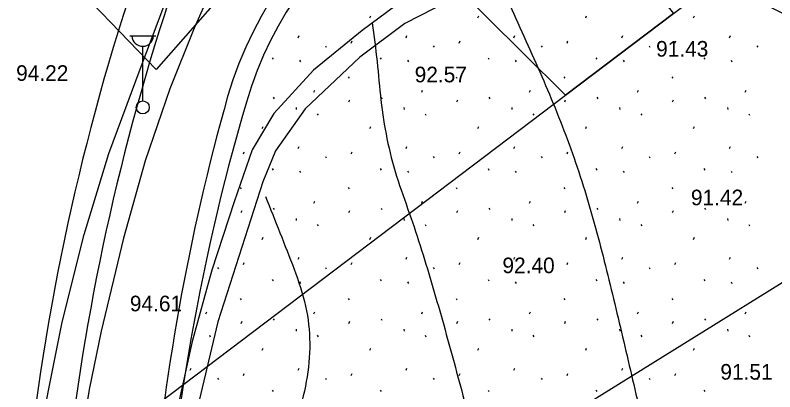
# Model space of a CAD drawing. Extents: x 412225 to 413380, y 4456471 to 4457189.
# Drawn here: x 412668.2 to 412726.6, y 4456765.9 to 4456794.8 of the extents above; entities that cross this region are included whole.
import ezdxf

# ---------------------------------------------------------------- set-up
doc = ezdxf.new("R2010")
doc.units = 0
for name, color, linetype in [('0_HALİHAZIR', 7, 'Continuous'), ('0_KADASTRO', 7, 'Continuous'), ('Level 41', 7, 'Continuous'), ('Level 62', 7, 'Continuous')]:
    doc.layers.add(name, color=color, linetype=linetype)

msp = doc.modelspace()

# ---------------------------------------------------------------- linework, layer by layer
at = {"layer": '0_HALİHAZIR'}
for p, q in [((412677.032, 4456793.224), (412679.032, 4456793.224)), ((412678.032, 4456788.223), (412678.032, 4456792.416))]:
    msp.add_line(p, q, dxfattribs=at)
for points in [[(412667.705, 4456738.404), (412668.319, 4456749.244), (412668.861, 4456754.841), (412669.638, 4456760.194), (412671.826, 4456771.222), (412673.519, 4456777.969), (412675.417, 4456784.177), (412677.82, 4456790.656), (412680.764, 4456798.407), (412683.199, 4456803.834), (412686.955, 4456811.642), (412691.094, 4456818.38), (412696.148, 4456825.735), (412699.773, 4456830.686), (412704.115, 4456836.108), (412708.688, 4456841.501), (412715.879, 4456848.789), (412726.186, 4456857.727), (412735.602, 4456865.198), (412750.205, 4456876.525), (412762.02, 4456885.738), (412775.183, 4456895.99), (412775.364, 4456896.141)], [(412684.648, 4456799.81), (412681.991, 4456793.804), (412680.12, 4456789.142), (412678.212, 4456783.624), (412676.557, 4456777.683), (412674.837, 4456770.524), (412673.9, 4456766.056), (412672.665, 4456758.345), (412671.898, 4456752.417), (412671.688, 4456747.664), (412671.366, 4456742.728), (412671.134, 4456736.134), (412670.758, 4456729.258), (412670.505, 4456721.841)], [(412742.95, 4456768.054), (412742.709, 4456772.16), (412741.745, 4456776.255), (412740.013, 4456781.161), (412737.651, 4456785.317), (412735.352, 4456788.538), (412732.317, 4456791.501), (412728.579, 4456794.241), (412724.985, 4456796.111), (412720.885, 4456797.711), (412716.226, 4456798.251), (412711.867, 4456798.434), (412706.537, 4456797.665), (412702.626, 4456796.458), (412698.189, 4456794.174), (412694.709, 4456791.591), (412690.527, 4456787.602), (412688.224, 4456784.396), (412687.256, 4456781.998), (412683.814, 4456771.248), (412682.374, 4456765.211), (412680.786, 4456754.718)], [(412697.453, 4456795.517), (412694.9, 4456793.639), (412691.148, 4456790.576), (412688.107, 4456787.244), (412686.438, 4456784.458), (412685.05, 4456780.461), (412683.352, 4456775.225), (412681.838, 4456769.746), (412680.234, 4456762.54), (412679.384, 4456756.61), (412678.722, 4456751.292), (412678.239, 4456744.989), (412677.786, 4456737.8), (412677.257, 4456727.881), (412676.433, 4456713.438)]]:
    msp.add_lwpolyline(points, dxfattribs=at)
msp.add_circle((412678.032, 4456787.723), 0.5, dxfattribs=at)
msp.add_arc((412678.032, 4456793.253), 0.837, 183.298, 356.90719, dxfattribs=at)
for points in [[(412704.847, 4456799.043), (412705.974, 4456796.274), (412707.165, 4456793.522), (412708.403, 4456790.789), (412709.584, 4456788.033), (412710.679, 4456785.242), (412711.666, 4456782.41), (412712.542, 4456779.544), (412713.326, 4456776.649), (412714.047, 4456773.737), (412714.748, 4456770.82), (412715.437, 4456767.9), (412716.115, 4456764.978), (412716.737, 4456762.044), (412717.218, 4456759.09), (412717.479, 4456756.11), (412717.34, 4456753.142), (412716.635, 4456750.305), (412715.242, 4456747.748), (412713.201, 4456745.661), (412710.668, 4456744.282), (412707.846, 4456743.729), (412704.882, 4456743.826), (412701.912, 4456744.245), (412698.942, 4456744.659), (412695.964, 4456745.019), (412692.983, 4456745.358), (412689.997, 4456745.579), (412687.132, 4456745.247), (412684.343, 4456744.37), (412681.692, 4456742.971), (412679.584, 4456741.797)], [(412695.675, 4456794.209), (412696.043, 4456791.246), (412696.342, 4456788.264), (412696.806, 4456785.324), (412697.548, 4456782.447), (412698.52, 4456779.61), (412699.468, 4456776.765), (412700.337, 4456773.894), (412701.167, 4456771.011), (412701.965, 4456768.119), (412702.742, 4456765.222), (412703.508, 4456762.321), (412704.263, 4456759.418), (412704.983, 4456756.506), (412704.904, 4456753.738), (412703.727, 4456752.143), (412701.142, 4456751.24), (412698.148, 4456751.055), (412695.157, 4456750.827), (412692.179, 4456750.49), (412689.408, 4456749.631), (412686.828, 4456748.268), (412684.45, 4456746.44), (412682.125, 4456744.545), (412679.841, 4456742.606), (412679.616, 4456742.397)], [(412731.677, 4456792.764), (412730.692, 4456789.931), (412729.801, 4456787.069), (412729.109, 4456784.16), (412728.851, 4456781.21), (412729.104, 4456778.277), (412729.838, 4456775.384), (412730.8, 4456772.544), (412731.778, 4456769.709), (412732.574, 4456766.828), (412732.856, 4456763.906), (412732.642, 4456760.965), (412732.023, 4456758.031), (412731.319, 4456755.115), (412730.582, 4456752.207), (412729.81, 4456749.308), (412728.974, 4456746.428), (412727.897, 4456743.648), (412726.427, 4456741.094), (412724.426, 4456738.95), (412722.007, 4456737.271), (412719.303, 4456736.01), (412716.459, 4456735.098), (412713.534, 4456734.546), (412710.577, 4456734.497), (412707.677, 4456735.005), (412704.835, 4456735.924), (412702.048, 4456737.034), (412699.259, 4456738.14), (412696.419, 4456739.078), (412693.569, 4456739.915), (412690.743, 4456740.845), (412688.057, 4456742.109), (412685.351, 4456742.931), (412682.725, 4456742.895), (412680.002, 4456741.793), (412679.57, 4456741.518)], [(412687.47, 4456780.884), (412688.574, 4456778.095), (412689.663, 4456775.299), (412690.551, 4456772.446), (412690.867, 4456769.607), (412690.606, 4456766.674), (412689.901, 4456763.759), (412689.145, 4456760.856), (412688.423, 4456757.945), (412687.6, 4456755.067), (412686.391, 4456752.494), (412684.724, 4456750.052), (412682.799, 4456747.755), (412680.974, 4456745.378), (412679.675, 4456743.547)]]:
    msp.add_spline(points, degree=3, dxfattribs=at)
at = {"layer": '0_KADASTRO'}
for points in [[(412673.155, 4456760.386), (412710.52, 4456788.649), (412718.832, 4456794.936), (412724.702, 4456799.376), (412733.822, 4456806.36), (412736.373, 4456808.313), (412748.14, 4456817.324), (412752.117, 4456820.369), (412752.765, 4456820.865), (412764.736, 4456830.001), (412767.728, 4456825.718), (412770.674, 4456821.667), (412779.346, 4456806.615), (412763.366, 4456796.695), (412758.704, 4456793.802), (412755.666, 4456791.916), (412701.697, 4456758.415), (412693.721, 4456753.465), (412689.243, 4456750.764), (412683.853, 4456747.515)], [(412654.19, 4456815.824), (412670.548, 4456829.23), (412692.977, 4456806.46), (412679.056, 4456790.643), (412671.338, 4456798.646), (412671.035, 4456798.947), (412668.435, 4456801.538)], [(412699.232, 4456799.885), (412702.49, 4456802.338), (412708.938, 4456807.193), (412718.832, 4456794.936), (412710.52, 4456788.649), (412707.219, 4456791.935)]]:
    msp.add_lwpolyline(points, close=True, dxfattribs=at)
at = {"layer": 'Level 41'}
for p, q in [((412695.499, 4456794.603), (412695.571, 4456794.763)), ((412703.792, 4456794.603), (412703.864, 4456794.763)), ((412712.085, 4456794.603), (412712.157, 4456794.763)), ((412720.378, 4456794.603), (412720.45, 4456794.763)), ((412689.978, 4456793.073), (412690.048, 4456793.233)), ((412698.271, 4456793.073), (412698.341, 4456793.233)), ((412706.564, 4456793.073), (412706.634, 4456793.233)), ((412714.857, 4456793.073), (412714.927, 4456793.233)), ((412723.15, 4456793.073), (412723.22, 4456793.233)), ((412692.073, 4456792.457), (412692.144, 4456792.351)), ((412694.061, 4456792.665), (412694.132, 4456792.825)), ((412700.366, 4456792.457), (412700.437, 4456792.351)), ((412702.354, 4456792.665), (412702.425, 4456792.825)), ((412708.659, 4456792.457), (412708.73, 4456792.351)), ((412710.647, 4456792.665), (412710.718, 4456792.825)), ((412716.952, 4456792.457), (412717.023, 4456792.351)), ((412718.94, 4456792.665), (412719.011, 4456792.825)), ((412725.245, 4456792.457), (412725.316, 4456792.351)), ((412687.988, 4456791.528), (412688.059, 4456791.421)), ((412690.087, 4456791.336), (412690.158, 4456791.229)), ((412696.281, 4456791.528), (412696.352, 4456791.421)), ((412698.38, 4456791.336), (412698.451, 4456791.229)), ((412704.574, 4456791.528), (412704.645, 4456791.421)), ((412706.673, 4456791.336), (412706.744, 4456791.229)), ((412712.867, 4456791.528), (412712.938, 4456791.421)), ((412714.966, 4456791.336), (412715.037, 4456791.229)), ((412721.16, 4456791.528), (412721.231, 4456791.421)), ((412723.259, 4456791.336), (412723.33, 4456791.229)), ((412693.825, 4456790.075), (412693.896, 4456789.968)), ((412702.118, 4456790.075), (412702.189, 4456789.968)), ((412710.411, 4456790.075), (412710.482, 4456789.968)), ((412718.704, 4456790.075), (412718.775, 4456789.968)), ((412691.184, 4456788.882), (412691.255, 4456789.041)), ((412699.477, 4456788.882), (412699.548, 4456789.041)), ((412707.77, 4456788.882), (412707.841, 4456789.041)), ((412716.063, 4456788.882), (412716.134, 4456789.041)), ((412724.356, 4456788.882), (412724.427, 4456789.041)), ((412688.055, 4456788.498), (412688.126, 4456788.391)), ((412693.883, 4456788.153), (412693.955, 4456788.313)), ((412696.348, 4456788.498), (412696.419, 4456788.391)), ((412702.176, 4456788.153), (412702.248, 4456788.313)), ((412704.641, 4456788.498), (412704.712, 4456788.391)), ((412710.469, 4456788.153), (412710.541, 4456788.313)), ((412712.934, 4456788.498), (412713.005, 4456788.391)), ((412718.762, 4456788.153), (412718.834, 4456788.313)), ((412721.227, 4456788.498), (412721.298, 4456788.391)), ((412689.813, 4456787.707), (412689.831, 4456787.547)), ((412698.106, 4456787.707), (412698.124, 4456787.547)), ((412706.399, 4456787.707), (412706.417, 4456787.547)), ((412714.692, 4456787.707), (412714.71, 4456787.547)), ((412722.985, 4456787.707), (412723.003, 4456787.547)), ((412691.443, 4456787.237), (412691.513, 4456787.13)), ((412699.736, 4456787.237), (412699.806, 4456787.13)), ((412708.029, 4456787.237), (412708.099, 4456787.13)), ((412716.322, 4456787.237), (412716.392, 4456787.13)), ((412724.615, 4456787.237), (412724.685, 4456787.13)), ((412687.206, 4456786.093), (412687.278, 4456786.253)), ((412695.499, 4456786.093), (412695.571, 4456786.253)), ((412703.792, 4456786.093), (412703.864, 4456786.253)), ((412712.085, 4456786.093), (412712.157, 4456786.253)), ((412720.378, 4456786.093), (412720.45, 4456786.253)), ((412689.978, 4456784.563), (412690.048, 4456784.723)), ((412698.271, 4456784.563), (412698.341, 4456784.723)), ((412706.564, 4456784.563), (412706.634, 4456784.723)), ((412714.857, 4456784.563), (412714.927, 4456784.723)), ((412723.15, 4456784.563), (412723.22, 4456784.723)), ((412685.768, 4456784.155), (412685.839, 4456784.315)), ((412694.061, 4456784.155), (412694.132, 4456784.315)), ((412702.354, 4456784.155), (412702.425, 4456784.315)), ((412710.647, 4456784.155), (412710.718, 4456784.315)), ((412718.94, 4456784.155), (412719.011, 4456784.315)), ((412692.073, 4456783.947), (412692.144, 4456783.841)), ((412700.366, 4456783.947), (412700.437, 4456783.841)), ((412708.659, 4456783.947), (412708.73, 4456783.841)), ((412716.952, 4456783.947), (412717.023, 4456783.841)), ((412725.245, 4456783.947), (412725.316, 4456783.841)), ((412687.988, 4456783.018), (412688.059, 4456782.911)), ((412696.281, 4456783.018), (412696.352, 4456782.911)), ((412704.574, 4456783.018), (412704.645, 4456782.911)), ((412712.867, 4456783.018), (412712.938, 4456782.911)), ((412721.16, 4456783.018), (412721.231, 4456782.911)), ((412690.087, 4456782.826), (412690.158, 4456782.719)), ((412698.38, 4456782.826), (412698.451, 4456782.719)), ((412706.673, 4456782.826), (412706.744, 4456782.719)), ((412714.966, 4456782.826), (412715.037, 4456782.719)), ((412723.259, 4456782.826), (412723.33, 4456782.719)), ((412685.532, 4456781.565), (412685.603, 4456781.458)), ((412693.825, 4456781.565), (412693.896, 4456781.458)), ((412702.118, 4456781.565), (412702.189, 4456781.458)), ((412710.411, 4456781.565), (412710.482, 4456781.458)), ((412718.704, 4456781.565), (412718.775, 4456781.458)), ((412691.184, 4456780.372), (412691.255, 4456780.531)), ((412699.477, 4456780.372), (412699.548, 4456780.531)), ((412707.77, 4456780.372), (412707.841, 4456780.531)), ((412716.063, 4456780.372), (412716.134, 4456780.531)), ((412724.356, 4456780.372), (412724.427, 4456780.531)), ((412685.59, 4456779.643), (412685.662, 4456779.803)), ((412688.055, 4456779.988), (412688.126, 4456779.881)), ((412693.883, 4456779.643), (412693.955, 4456779.803)), ((412696.348, 4456779.988), (412696.419, 4456779.881)), ((412702.176, 4456779.643), (412702.248, 4456779.803)), ((412704.641, 4456779.988), (412704.712, 4456779.881)), ((412710.469, 4456779.643), (412710.541, 4456779.803)), ((412712.934, 4456779.988), (412713.005, 4456779.881)), ((412718.762, 4456779.643), (412718.834, 4456779.803)), ((412721.227, 4456779.988), (412721.298, 4456779.881)), ((412689.813, 4456779.197), (412689.831, 4456779.037)), ((412698.106, 4456779.197), (412698.124, 4456779.037)), ((412706.399, 4456779.197), (412706.417, 4456779.037)), ((412714.692, 4456779.197), (412714.71, 4456779.037)), ((412722.985, 4456779.197), (412723.003, 4456779.037)), ((412691.443, 4456778.727), (412691.513, 4456778.62)), ((412699.736, 4456778.727), (412699.806, 4456778.62)), ((412708.029, 4456778.727), (412708.099, 4456778.62)), ((412716.322, 4456778.727), (412716.392, 4456778.62)), ((412724.615, 4456778.727), (412724.685, 4456778.62)), ((412687.206, 4456777.583), (412687.278, 4456777.743)), ((412695.499, 4456777.583), (412695.571, 4456777.743)), ((412703.792, 4456777.583), (412703.864, 4456777.743)), ((412712.085, 4456777.583), (412712.157, 4456777.743)), ((412720.378, 4456777.583), (412720.45, 4456777.743)), ((412689.978, 4456776.053), (412690.048, 4456776.213)), ((412698.271, 4456776.053), (412698.341, 4456776.213)), ((412706.564, 4456776.053), (412706.634, 4456776.213)), ((412714.857, 4456776.053), (412714.927, 4456776.213)), ((412723.15, 4456776.053), (412723.22, 4456776.213)), ((412683.78, 4456775.437), (412683.851, 4456775.331)), ((412685.768, 4456775.645), (412685.839, 4456775.805)), ((412692.073, 4456775.437), (412692.144, 4456775.331)), ((412694.061, 4456775.645), (412694.132, 4456775.805)), ((412700.366, 4456775.437), (412700.437, 4456775.331)), ((412702.354, 4456775.645), (412702.425, 4456775.805)), ((412708.659, 4456775.437), (412708.73, 4456775.331)), ((412710.647, 4456775.645), (412710.718, 4456775.805)), ((412716.952, 4456775.437), (412717.023, 4456775.331)), ((412718.94, 4456775.645), (412719.011, 4456775.805)), ((412725.245, 4456775.437), (412725.316, 4456775.331)), ((412687.988, 4456774.508), (412688.059, 4456774.401)), ((412690.087, 4456774.316), (412690.158, 4456774.209)), ((412696.281, 4456774.508), (412696.352, 4456774.401)), ((412698.38, 4456774.316), (412698.451, 4456774.209)), ((412704.574, 4456774.508), (412704.645, 4456774.401)), ((412706.673, 4456774.316), (412706.744, 4456774.209)), ((412712.867, 4456774.508), (412712.938, 4456774.401)), ((412714.966, 4456774.316), (412715.037, 4456774.209)), ((412721.16, 4456774.508), (412721.231, 4456774.401)), ((412723.259, 4456774.316), (412723.33, 4456774.209)), ((412685.532, 4456773.055), (412685.603, 4456772.948)), ((412693.825, 4456773.055), (412693.896, 4456772.948)), ((412702.118, 4456773.055), (412702.189, 4456772.948)), ((412710.411, 4456773.055), (412710.482, 4456772.948)), ((412718.704, 4456773.055), (412718.775, 4456772.948)), ((412682.891, 4456771.862), (412682.962, 4456772.021)), ((412691.184, 4456771.862), (412691.255, 4456772.021)), ((412699.477, 4456771.862), (412699.548, 4456772.021)), ((412707.77, 4456771.862), (412707.841, 4456772.021)), ((412716.063, 4456771.862), (412716.134, 4456772.021)), ((412724.356, 4456771.862), (412724.427, 4456772.021)), ((412685.59, 4456771.133), (412685.662, 4456771.293)), ((412688.055, 4456771.478), (412688.126, 4456771.371)), ((412693.883, 4456771.133), (412693.955, 4456771.293)), ((412696.348, 4456771.478), (412696.419, 4456771.371)), ((412702.176, 4456771.133), (412702.248, 4456771.293)), ((412704.641, 4456771.478), (412704.712, 4456771.371)), ((412710.469, 4456771.133), (412710.541, 4456771.293)), ((412712.934, 4456771.478), (412713.005, 4456771.371)), ((412718.762, 4456771.133), (412718.834, 4456771.293)), ((412721.227, 4456771.478), (412721.298, 4456771.371)), ((412689.813, 4456770.687), (412689.831, 4456770.527)), ((412698.106, 4456770.687), (412698.124, 4456770.527)), ((412706.399, 4456770.687), (412706.417, 4456770.527)), ((412714.692, 4456770.687), (412714.71, 4456770.527)), ((412722.985, 4456770.687), (412723.003, 4456770.527)), ((412683.15, 4456770.217), (412683.22, 4456770.11)), ((412691.443, 4456770.217), (412691.513, 4456770.11)), ((412699.736, 4456770.217), (412699.806, 4456770.11)), ((412708.029, 4456770.217), (412708.099, 4456770.11)), ((412716.322, 4456770.217), (412716.392, 4456770.11)), ((412724.615, 4456770.217), (412724.685, 4456770.11)), ((412687.206, 4456769.073), (412687.278, 4456769.233)), ((412695.499, 4456769.073), (412695.571, 4456769.233)), ((412703.792, 4456769.073), (412703.864, 4456769.233)), ((412712.085, 4456769.073), (412712.157, 4456769.233)), ((412720.378, 4456769.073), (412720.45, 4456769.233)), ((412681.685, 4456767.543), (412681.755, 4456767.703)), ((412685.768, 4456767.135), (412685.839, 4456767.295)), ((412689.978, 4456767.543), (412690.048, 4456767.703)), ((412694.061, 4456767.135), (412694.132, 4456767.295)), ((412698.271, 4456767.543), (412698.341, 4456767.703)), ((412702.354, 4456767.135), (412702.425, 4456767.295)), ((412706.564, 4456767.543), (412706.634, 4456767.703)), ((412710.647, 4456767.135), (412710.718, 4456767.295)), ((412714.857, 4456767.543), (412714.927, 4456767.703)), ((412718.94, 4456767.135), (412719.011, 4456767.295)), ((412723.15, 4456767.543), (412723.22, 4456767.703)), ((412683.78, 4456766.927), (412683.851, 4456766.821)), ((412692.073, 4456766.927), (412692.144, 4456766.821)), ((412700.366, 4456766.927), (412700.437, 4456766.821)), ((412708.659, 4456766.927), (412708.73, 4456766.821)), ((412716.952, 4456766.927), (412717.023, 4456766.821)), ((412725.245, 4456766.927), (412725.316, 4456766.821)), ((412687.988, 4456765.998), (412688.059, 4456765.891)), ((412696.281, 4456765.998), (412696.352, 4456765.891)), ((412704.574, 4456765.998), (412704.645, 4456765.891)), ((412712.867, 4456765.998), (412712.938, 4456765.891)), ((412721.16, 4456765.998), (412721.231, 4456765.891))]:
    msp.add_line(p, q, dxfattribs=at)
at = {"layer": 'Level 62'}
for centre, radius, start, end in [((412849.607, 4456740.156), 181.5, 151.98121, 177.83282), ((412849.607, 4456740.156), 178.5, 151.98804, 177.08073), ((412713.344, 4456780.112), 37, 4.17592, 116.16478), ((412713.344, 4456780.112), 30, 4.17592, 163.65736), ((412713.344, 4456780.112), 28.5, 4.17592, 163.65736), ((412849.678, 4456742.015), 171.555, 164.25967, 175.34821), ((412849.607, 4456740.156), 170.5, 163.65736, 177.08073)]:
    msp.add_arc(centre, radius, start, end, dxfattribs=at)

# ---------------------------------------------------------------- texts
at = {"layer": '0_HALİHAZIR'}
for s, p in [('91.43', (412717.497, 4456791.62)), ('94.22', (412668.296, 4456789.758)), ('92.57', (412698.937, 4456789.647)), ('91.42', (412720.175, 4456780.203)), ('92.40', (412705.684, 4456774.987)), ('94.61', (412677.041, 4456772.06)), ('91.51', (412722.437, 4456766.812))]:
    msp.add_text(s, height=1.2, dxfattribs=at).set_placement(p)

doc.saveas('drawing.dxf')
